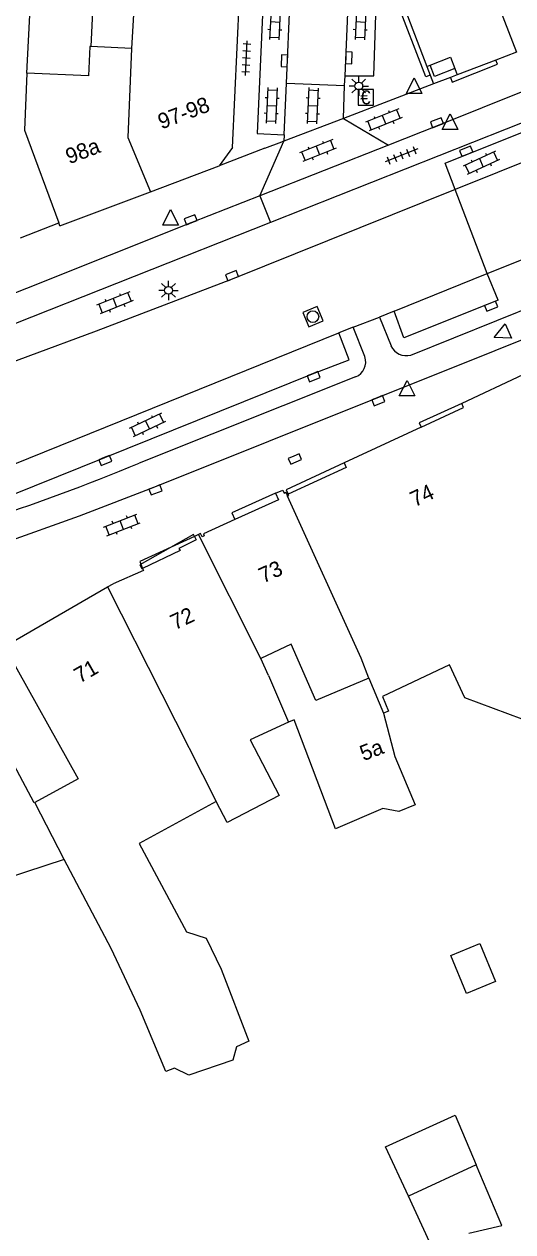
# Model space of a CAD drawing. Extents: x 132998 to 136004, y 396998 to 398512.
# Drawn here: x 133790.2 to 133821.7, y 397561.6 to 397639.3 of the extents above; entities that cross this region are included whole.
import ezdxf

# ---------------------------------------------------------------- set-up
doc = ezdxf.new("R2010")
doc.units = 0
for name, color, linetype in [('gg-afsc-erfafscheiding', 7, 'Continuous'), ('gg-afsc-hekwerk', 7, 'Continuous'), ('gg-anno-huisnummerreeks BGT', 7, 'Continuous'), ('gg-bbg-gedigitaliseerde bebouwing', 7, 'Continuous'), ('gg-bbg-gedigitaliseerde bijgebouw', 7, 'Continuous'), ('gg-bbg-hoofdgebouw', 7, 'Continuous'), ('gg-bbg-luifel en loopbrug', 7, 'Continuous'), ('gg-bbg-onder overbouw', 7, 'Continuous'), ('gg-bbg-pand overbouw', 7, 'Continuous'), ('gg-bbg-tussenscheiding', 7, 'Continuous'), ('gg-knt-verharding', 7, 'Continuous'), ('gg-knt-verharding nz', 7, 'Continuous'), ('gt-grn-weggrens', 7, 'Continuous'), ('gt-symb-betaalautomaat', 7, 'Continuous'), ('gt-symb-klinker verharding', 7, 'Continuous'), ('gt-symb-kolk', 7, 'Continuous'), ('gt-symb-lichtmast', 7, 'Continuous'), ('gt-symb-rioolschacht', 7, 'Continuous'), ('gt-symb-tegel verharding', 7, 'Continuous'), ('gt-symb-waterafsluiter', 7, 'Continuous')]:
    doc.layers.add(name, color=color, linetype=linetype)

# ---------------------------------------------------------------- blocks, each defined once
blk = doc.blocks.new('gt0-BA')
at = {"layer": 'gt-symb-betaalautomaat'}
blk.add_lwpolyline([(-0.498, -0.507), (0.502, -0.507), (0.502, 0.493), (-0.498, 0.493)], close=True, dxfattribs=at)
blk.add_text('€', height=0.9, dxfattribs=at).set_placement((-0.357, -0.457))
blk = doc.blocks.new('gt0-LMAST')
at = {"layer": 'gt-symb-lichtmast'}
for p, q in [((-0.182, 0.173), (-0.447, 0.438)), ((-0.005, 0.246), (-0.005, 0.621)), ((0.172, 0.173), (0.437, 0.438)), ((-0.255, -0.004), (-0.63, -0.004)), ((-0.182, -0.181), (-0.447, -0.446)), ((-0.005, -0.254), (-0.005, -0.629)), ((0.437, -0.446), (0.172, -0.181)), ((0.245, -0.004), (0.62, -0.004))]:
    blk.add_line(p, q, dxfattribs=at)
blk.add_circle((-0.005, -0.004), 0.25, dxfattribs=at)
blk = doc.blocks.new('gt0-KOLK')
at = {"layer": 'gt-symb-kolk'}
blk.add_lwpolyline([(0, 0), (0.375, 0), (0.375, 0.4), (-0.375, 0.4), (-0.375, 0), (0, 0)], dxfattribs=at)
blk = doc.blocks.new('gt0-KL1')
at = {"layer": 'gt-symb-klinker verharding'}
for p, q in [((-1.15, 0.3), (1.15, 0.3)), ((-1, -0.3), (-1, 0.3)), ((-0.5, 0.3), (-0.5, 0.45)), ((0, -0.3), (0, 0.3)), ((0.5, 0.3), (0.5, 0.45)), ((1, -0.3), (1, 0.3)), ((-1.15, -0.3), (1.15, -0.3)), ((-0.5, -0.45), (-0.5, -0.3)), ((0.5, -0.45), (0.5, -0.3))]:
    blk.add_line(p, q, dxfattribs=at)
blk = doc.blocks.new('gt0-WAFSL')
at = {"layer": 'gt-symb-waterafsluiter'}
for p, q in [((-0.5, -0.333), (0, 0.667)), ((0, 0.667), (0.5, -0.333)), ((0.5, -0.333), (-0.5, -0.333))]:
    blk.add_line(p, q, dxfattribs=at)
blk = doc.blocks.new('gt0-TEG1')
at = {"layer": 'gt-symb-tegel verharding'}
for p, q in [((-1.125, 0), (1.125, 0)), ((-0.9, -0.25), (-0.9, 0.25)), ((-0.45, -0.25), (-0.45, 0.25)), ((0, -0.25), (0, 0.25)), ((0.45, -0.25), (0.45, 0.25)), ((0.9, -0.25), (0.9, 0.25))]:
    blk.add_line(p, q, dxfattribs=at)
blk = doc.blocks.new('gt0-RS')
at = {"layer": 'gt-symb-rioolschacht'}
blk.add_lwpolyline([(-0.5, -0.5), (0.5, -0.5), (0.5, 0.5), (-0.5, 0.5)], close=True, dxfattribs=at)
blk.add_circle((0, 0), 0.375, dxfattribs=at)

msp = doc.modelspace()

# ---------------------------------------------------------------- linework, layer by layer
at = {"layer": 'gg-afsc-erfafscheiding'}
msp.add_line((133790.369, 397636.164), (133790.598, 397640.723), dxfattribs=at)
at = {"layer": 'gg-afsc-hekwerk'}
msp.add_line((133789.959, 397625.564), (133792.427, 397626.527), dxfattribs=at)
at = {"layer": 'gg-bbg-gedigitaliseerde bebouwing'}
for p, q in [((133797.428, 397643.397), (133797.112, 397637.755)), ((133797.112, 397637.755), (133794.483, 397637.868)), ((133792.5, 397626.33), (133792.427, 397626.527)), ((133817.579, 397598.094), (133813.266, 397596.06)), ((133802.563, 397589.317), (133797.593, 397586.614))]:
    msp.add_line(p, q, dxfattribs=at)
for points in [[(133794.483, 397637.868), (133794.416, 397637.871), (133794.335, 397635.993), (133790.369, 397636.164)], [(133790.369, 397636.164), (133790.212, 397632.497), (133792.427, 397626.527)], [(133824.178, 397595.442), (133822.257, 397594.6), (133818.563, 397595.982), (133817.579, 397598.094)], [(133813.266, 397596.06), (133813.642, 397595.125), (133813.321, 397595.002)], [(133813.321, 397595.002), (133814.067, 397592.197), (133815.361, 397589.096), (133814.324, 397588.676), (133813.294, 397588.865), (133810.243, 397587.562), (133807.569, 397594.566), (133807.223, 397594.407)], [(133807.223, 397594.407), (133804.753, 397593.274), (133806.613, 397589.706), (133803.276, 397587.966), (133802.563, 397589.317)], [(133797.593, 397586.614), (133800.654, 397580.929), (133801.906, 397580.519), (133802.87, 397578.536), (133804.666, 397573.906), (133803.869, 397573.538), (133803.632, 397572.682), (133800.796, 397571.707), (133799.866, 397572.169), (133799.327, 397571.949), (133797.675, 397575.885), (133795.794, 397579.855), (133792.782, 397585.586)], [(133792.782, 397585.586), (133787.779, 397583.943), (133788.22, 397582.831), (133787.918, 397582.643)]]:
    msp.add_lwpolyline(points, dxfattribs=at)
at = {"layer": 'gg-bbg-gedigitaliseerde bijgebouw'}
for p in [(133819.29, 397565.948), (133816.297, 397560.978)]:
    msp.add_line(p, (133814.93, 397563.927), dxfattribs=at)
msp.add_lwpolyline([(133818.814, 397561.549), (133820.949, 397562.034), (133819.29, 397565.948)], dxfattribs=at)
at = {"layer": 'gg-bbg-hoofdgebouw'}
for p, q in [((133803.6, 397631.38), (133804.209, 397644.147)), ((133814.393, 397641.122), (133816.12, 397636.59)), ((133821.88, 397637.509), (133820.564, 397637.005)), ((133816.12, 397636.59), (133816.325, 397636.67)), ((133820.564, 397637.005), (133818.07, 397636.05)), ((133817.917, 397636.451), (133818.07, 397636.05)), ((133803.6, 397631.38), (133802.74, 397630.19)), ((133798.327, 397628.526), (133802.74, 397630.19)), ((133792.5, 397626.33), (133798.327, 397628.526)), ((133822.3, 397616.75), (133818.38, 397614.92)), ((133815.753, 397613.392), (133810.798, 397611.089)), ((133801.427, 397606.483), (133801.168, 397606.353)), ((133795.57, 397603.113), (133795.93, 397603.32))]:
    msp.add_line(p, q, dxfattribs=at)
for points in [[(133806.377, 397609.153), (133806.855, 397609.346), (133806.943, 397609.155), (133807.043, 397609.201), (133807.159, 397608.946)], [(133807.159, 397608.946), (133807.241, 397608.984), (133807.195, 397609.084), (133807.2, 397609.086)], [(133803.765, 397607.447), (133801.739, 397606.522), (133801.793, 397606.404), (133801.647, 397606.338), (133801.555, 397606.547), (133801.427, 397606.483)], [(133797.806, 397604.307), (133797.874, 397604.162), (133795.93, 397603.32)], [(133789.115, 397598.958), (133788.93, 397599.29), (133795.57, 397603.113)], [(133789.115, 397598.958), (133793.68, 397590.78), (133790.881, 397589.253)], [(133790.881, 397589.253), (133790.84, 397589.23), (133786.768, 397596.866)]]:
    msp.add_lwpolyline(points, dxfattribs=at)
at = {"layer": 'gg-bbg-luifel en loopbrug'}
msp.add_line((133794.767, 397643.53), (133794.483, 397637.868), dxfattribs=at)
for points in [[(133820.532, 397577.728), (133818.675, 397576.965), (133817.672, 397579.405), (133819.528, 397580.169), (133820.532, 397577.728)], [(133814.93, 397563.927), (133813.456, 397567.107), (133817.938, 397569.138), (133819.29, 397565.948)]]:
    msp.add_lwpolyline(points, dxfattribs=at)
at = {"layer": 'gg-bbg-onder overbouw'}
for points in [[(133816.325, 397636.67), (133817.64, 397637.18), (133817.917, 397636.451)], [(133815.753, 397613.392), (133818.48, 397614.66), (133818.38, 397614.92)], [(133810.798, 397611.089), (133810.933, 397610.797), (133807.2, 397609.086)], [(133806.377, 397609.153), (133806.566, 397608.725), (133803.765, 397607.447)], [(133801.168, 397606.353), (133801.272, 397606.148), (133800.158, 397605.593), (133800.23, 397605.449), (133797.806, 397604.307)]]:
    msp.add_lwpolyline(points, dxfattribs=at)
at = {"layer": 'gg-bbg-pand overbouw'}
for p, q in [((133801.168, 397606.353), (133797.652, 397604.746)), ((133797.652, 397604.746), (133797.806, 397604.307))]:
    msp.add_line(p, q, dxfattribs=at)
for points in [[(133817.917, 397636.451), (133816.607, 397635.942), (133816.325, 397636.67)], [(133818.38, 397614.92), (133815.633, 397613.664), (133815.753, 397613.392)], [(133810.798, 397611.089), (133807.072, 397609.363), (133807.2, 397609.086)], [(133806.377, 397609.153), (133803.57, 397607.873), (133803.765, 397607.447)]]:
    msp.add_lwpolyline(points, dxfattribs=at)
at = {"layer": 'gg-bbg-tussenscheiding'}
for p, q in [((133805.427, 397598.505), (133801.427, 397606.483)), ((133795.57, 397603.113), (133802.563, 397589.317)), ((133805.918, 397597.419), (133805.427, 397598.505)), ((133805.918, 397597.419), (133807.223, 397594.407)), ((133812.376, 397597.247), (133813.321, 397595.002)), ((133792.782, 397585.586), (133790.881, 397589.253))]:
    msp.add_line(p, q, dxfattribs=at)
for points in [[(133819.513, 397647.012), (133819.667, 397646.611), (133818.541, 397646.18), (133821.88, 397637.509)], [(133797.112, 397637.755), (133796.866, 397632.024), (133798.327, 397628.526)], [(133812.376, 397597.247), (133811.897, 397598.539), (133807.159, 397608.946)], [(133812.376, 397597.247), (133808.977, 397595.805), (133807.376, 397599.432), (133805.427, 397598.505)]]:
    msp.add_lwpolyline(points, dxfattribs=at)
at = {"layer": 'gg-knt-verharding'}
for p, q in [((133816.12, 397636.59), (133816.334, 397636.029)), ((133810.828, 397635.369), (133810.852, 397635.997)), ((133816.334, 397636.029), (133816.548, 397635.469)), ((133817.632, 397635.883), (133816.548, 397635.469)), ((133818.07, 397636.05), (133817.632, 397635.883)), ((133807.083, 397635.511), (133810.828, 397635.369)), ((133816.548, 397635.469), (133810.748, 397633.254)), ((133810.748, 397633.254), (133810.828, 397635.369)), ((133823.661, 397633.53), (133806.045, 397626.559)), ((133810.748, 397633.254), (133806.921, 397631.792)), ((133806.925, 397632.192), (133806.921, 397631.792)), ((133805.7, 397631.326), (133802.74, 397630.19)), ((133813.64, 397631.525), (133805.368, 397628.269)), ((133805.7, 397631.326), (133806.787, 397631.741)), ((133806.921, 397631.792), (133806.787, 397631.741)), ((133824.535, 397631.334), (133817.944, 397628.672)), ((133820.011, 397623.269), (133836.333, 397629.785)), ((133806.045, 397626.559), (133778.462, 397615.645)), ((133815.082, 397618.029), (133831.977, 397624.812)), ((133814.021, 397620.843), (133820.011, 397623.269)), ((133820.703, 397621.561), (133820.011, 397623.269)), ((133811.375, 397619.812), (133813.062, 397620.464)), ((133814.021, 397620.843), (133813.062, 397620.464)), ((133813.062, 397620.464), (133813.811, 397618.628)), ((133811.375, 397619.812), (133810.454, 397619.449)), ((133812.119, 397617.928), (133811.375, 397619.812)), ((133785.749, 397609.494), (133810.454, 397619.449)), ((133811.532, 397616.621), (133797.599, 397611.084))]:
    msp.add_line(p, q, dxfattribs=at)
for points in [[(133842.439, 397643.263), (133836.562, 397640.708), (133816.84, 397632.784), (133813.64, 397631.525)], [(133807.408, 397642.761), (133805.665, 397642.784), (133805.204, 397632.286), (133806.925, 397632.192)], [(133810.852, 397635.997), (133812.712, 397635.987), (133812.917, 397642.557), (133811.15, 397642.683)], [(133816.334, 397636.029), (133816.045, 397635.919), (133814.103, 397641.011), (133814.393, 397641.122)], [(133817.632, 397635.883), (133817.746, 397635.585), (133820.664, 397636.744), (133820.564, 397637.005)], [(133817.944, 397628.672), (133817.299, 397630.371), (133823.879, 397633.002), (133824.535, 397631.334)], [(133805.368, 397628.269), (133800.992, 397626.547), (133774.256, 397615.89), (133772.239, 397615.244), (133767.175, 397613.923), (133762.071, 397612.763), (133759.608, 397612.36), (133757.13, 397612.062), (133753.918, 397611.759), (133744.687, 397611.131)], [(133817.944, 397628.672), (133803.594, 397622.918), (133794.825, 397619.57), (133786.024, 397616.31), (133780.573, 397614.47), (133775.072, 397612.785), (133772.992, 397612.21)], [(133827.823, 397621.238), (133798.583, 397609.537), (133793.73, 397607.66), (133788.832, 397605.905), (133783.331, 397604.275), (133777.796, 397602.765), (133776.933, 397602.596)], [(133820.703, 397621.561), (133814.638, 397619.141), (133814.021, 397620.843)], [(133785.749, 397609.494), (133786.423, 397607.841), (133808.756, 397616.821), (133811.123, 397617.725), (133810.454, 397619.449)], [(133801.168, 397606.353), (133801.096, 397606.496), (133797.65, 397604.543), (133797.77, 397604.29), (133797.806, 397604.307)]]:
    msp.add_lwpolyline(points, dxfattribs=at)
for centre, radius, start, end in [((133814.797, 397619.072), 1.082, 204.25908, 285.27356), ((133811.161, 397617.573), 1.021, 291.27202, 20.35637), ((133748.876, 397727.354), 126.066, 282.75722, 292.73611)]:
    msp.add_arc(centre, radius, start, end, dxfattribs=at)
at = {"layer": 'gg-knt-verharding nz'}
for p, q in [((133807.083, 397635.511), (133807.408, 397642.761)), ((133810.852, 397635.997), (133811.15, 397642.683)), ((133806.925, 397632.192), (133807.083, 397635.511))]:
    msp.add_line(p, q, dxfattribs=at)
at = {"layer": 'gt-grn-weggrens'}
for p, q in [((133810.748, 397633.254), (133813.64, 397631.525)), ((133805.368, 397628.269), (133806.921, 397631.792)), ((133805.368, 397628.269), (133806.045, 397626.559)), ((133820.011, 397623.269), (133817.944, 397628.672))]:
    msp.add_line(p, q, dxfattribs=at)

# ---------------------------------------------------------------- block references
at = {"layer": 'gt-symb-betaalautomaat'}
msp.add_blockref('gt0-BA', (133812.187, 397634.611), dxfattribs=at)
at = {"layer": 'gt-symb-klinker verharding'}
for p, rotation in [((133806.353, 397639.464), -92.75083479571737), ((133811.852, 397639.464), -92.75083479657), ((133806.129, 397634.076), -92.75083479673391), ((133808.775, 397634.067), -92.75083479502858), ((133813.356, 397633.152), -157.92205836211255), ((133809.1, 397631.186), -158.5389364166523), ((133819.625, 397630.394), -154.92082100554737), ((133796.038, 397621.39), -158.04971540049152), ((133798.131, 397613.528), -154.920821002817), ((133796.492, 397607.095), 21.152645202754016)]:
    msp.add_blockref('gt0-KL1', p, dxfattribs=dict(at, rotation=rotation))
at = {"layer": 'gt-symb-kolk'}
for p, rotation in [((133810.898, 397637.159), -92.29290050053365), ((133807.151, 397636.948), 87.3063889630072), ((133816.84, 397632.784), 21.46106358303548), ((133818.727, 397630.951), 21.716290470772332), ((133800.992, 397626.547), 21.663039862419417), ((133803.652, 397622.949), 21.843976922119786), ((133820.183, 397621.354), -158.24055006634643), ((133808.756, 397616.821), -158.10284942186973), ((133812.926, 397615.278), -158.23049831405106), ((133795.344, 397611.43), -158.10284941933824), ((133807.546, 397611.531), -156.79388541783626), ((133798.583, 397609.537), -158.59226005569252)]:
    msp.add_blockref('gt0-KOLK', p, dxfattribs=dict(at, rotation=rotation))
at = {"layer": 'gt-symb-lichtmast'}
for p in [(133811.742, 397635.335), (133799.494, 397622.19)]:
    msp.add_blockref('gt0-LMAST', p, dxfattribs=at)
at = {"layer": 'gt-symb-rioolschacht', "rotation": 22.694755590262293}
msp.add_blockref('gt0-RS', (133808.78, 397620.498), dxfattribs=at)
at = {"layer": 'gt-symb-tegel verharding'}
for p, rotation in [((133804.493, 397637.125), 87.24916520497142), ((133814.489, 397630.872), -158.2837095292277)]:
    msp.add_blockref('gt0-TEG1', p, dxfattribs=dict(at, rotation=rotation))
at = {"layer": 'gt-symb-waterafsluiter'}
for p in [(133815.304, 397635.19), (133817.609, 397632.879), (133799.627, 397626.723), (133814.845, 397615.729)]:
    msp.add_blockref('gt0-WAFSL', p, dxfattribs=at)
at = {"layer": 'gt-symb-waterafsluiter', "rotation": 114.77113890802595}
msp.add_blockref('gt0-WAFSL', (133821.06, 397619.438), dxfattribs=at)

# ---------------------------------------------------------------- texts
at = {"layer": 'gg-anno-huisnummerreeks BGT'}
for s, rotation, p in [('97-98', 20.7, (133799.039, 397632.534)), ('98a', 20.7, (133793.098, 397630.294)), ('74', 24.9, (133815.335, 397608.235)), ('73', 24.5, (133805.583, 397603.331)), ('72', 25.2, (133799.906, 397600.322)), ('71', 29.9, (133793.776, 397596.889)), ('5a', 20.9, (133812.037, 397591.901))]:
    msp.add_text(s, height=1, rotation=rotation, dxfattribs=at).set_placement(p)

doc.saveas('drawing.dxf')
